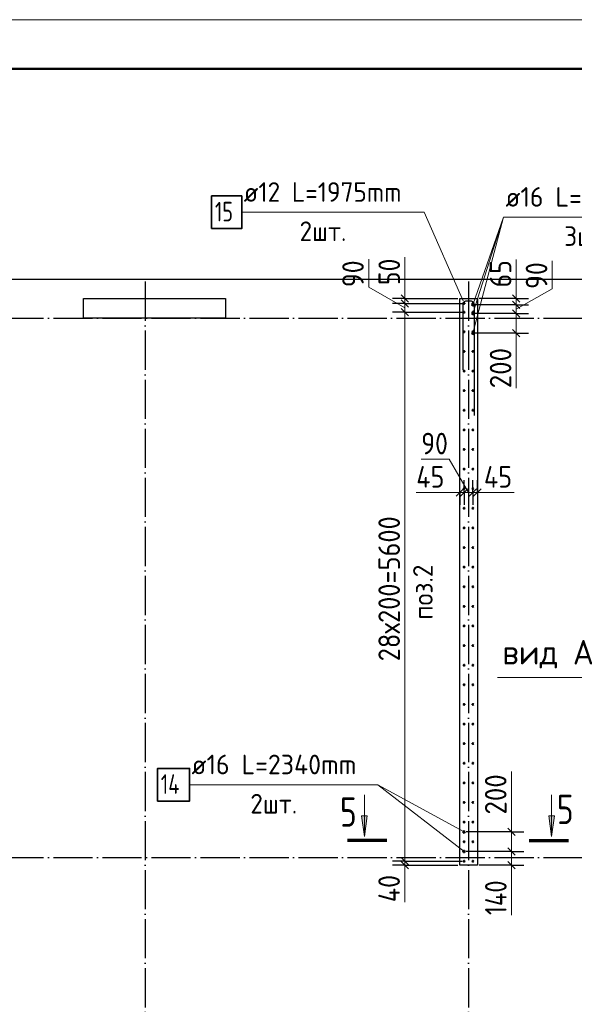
# Model space of a CAD drawing. Header units: millimetres. Extents: x -49773 to 2322955, y -3321 to 58485.
# Tile 278 of 580: x 1078857 to 1084516, y 29546 to 39587. Entities that reach past the tile are written whole.
import ezdxf

# ---------------------------------------------------------------- set-up
doc = ezdxf.new("R2010")
doc.units = ezdxf.units.MM
doc.linetypes.add('______11', pattern=[500, 400, -50, 0, -50])
doc.linetypes.add('______5', pattern=[1100, 800, -100, 100, -100])
for name, color, linetype, lineweight in [('Standard', 7, 'Continuous', 25), ('Арм.стержн. вертикальными 1', 22, 'Continuous', 35), ('Арм.стержн.горизонт. 2', 202, 'Continuous', 35), ('Обозначение разреза_ общее', 7, 'Continuous', 25), ('Размерная линия_ общее', 7, 'Continuous', 13), ('Стена_ общее', 7, 'Continuous', 35)]:
    doc.layers.add(name, color=color, linetype=linetype, lineweight=lineweight)
doc.layers.add('Арм.стержн. вертикальными 2', color=7, linetype='Continuous', lineweight=35, true_color=0x006e00)
doc.layers.add('Осевая линия_ общее', color=7, linetype='______5', lineweight=13, true_color=0xa0a0a0)
doc.styles.add('ISOCPEUR', font='txt')

msp = doc.modelspace()

# ---------------------------------------------------------------- hatches: boundary and pattern name
at = {"layer": 'Обозначение разреза_ общее', "linetype": 'Continuous', "lineweight": 13, "transparency": 33554687}
for points in [[(1082403.8, 31467.1), (1082373.8, 31257.1), (1082343.8, 31467.1)], [(1084315.2, 31467.1), (1084285.1, 31257.1), (1084255.1, 31467.1)]]:
    msp.add_hatch(color=7, dxfattribs=at).paths.add_polyline_path(points, flags=16)

# ---------------------------------------------------------------- linework, layer by layer
at = {"color": 7, "linetype": 'Continuous', "lineweight": 25, "transparency": 33554687}
for p, q in [((1079506.7, 36543.9), (1079506.7, 36743.9)), ((1079506.7, 36743.9), (1080956.7, 36743.9)), ((1080956.7, 36743.9), (1080956.7, 36543.9)), ((1080956.7, 36543.9), (1079506.7, 36543.9))]:
    msp.add_line(p, q, dxfattribs=at)
at = {"layer": 'Standard', "color": 7, "linetype": 'Continuous', "lineweight": 13, "transparency": 33554687}
msp.add_lwpolyline([(1051708.1, -2413.2), (1111108.1, -2413.2), (1111108.1, 39586.8), (1051708.1, 39586.8), (1051708.1, -2413.2)], close=True, dxfattribs=at)
at = {"layer": 'Standard', "color": 7, "linetype": 'Continuous', "lineweight": 50, "transparency": 33554687}
msp.add_lwpolyline([(1053708.1, 39086.8), (1110608.1, 39086.8), (1110608.1, -1913.2), (1053708.1, -1913.2), (1053708.1, 39086.8)], close=True, dxfattribs=at)
at = {"layer": 'Standard', "color": 254, "linetype": 'Continuous', "lineweight": 25, "true_color": 0xc4c4ff, "transparency": 33554687}
msp.add_lwpolyline([(1055676.7, 22304.8), (1097996.7, 22304.8), (1097996.7, 36935.9), (1055676.7, 36935.9), (1055676.7, 22304.8)], dxfattribs=at)
at = {"layer": 'Арм.стержн. вертикальными 1', "color": 4, "linetype": 'Continuous', "lineweight": 50, "transparency": 33554687}
for centre in [(1083391.7, 36693.9), (1083481.7, 36693.9), (1083391.7, 36603.9), (1083481.7, 36603.9), (1083391.7, 36403.9), (1083481.7, 36403.9), (1083391.7, 36203.9), (1083481.7, 36203.9), (1083391.7, 36003.9), (1083481.7, 36003.9), (1083391.7, 35803.9), (1083481.7, 35803.9), (1083391.7, 35603.9), (1083481.7, 35603.9), (1083391.7, 35403.9), (1083481.7, 35403.9), (1083391.7, 35203.9), (1083481.7, 35203.9), (1083391.7, 35003.9), (1083481.7, 35003.9), (1083391.7, 34803.9), (1083481.7, 34803.9), (1083391.7, 34603.9), (1083481.7, 34603.9), (1083391.7, 34403.9), (1083481.7, 34403.9), (1083391.7, 34203.9), (1083481.7, 34203.9), (1083391.7, 34003.9), (1083481.7, 34003.9), (1083391.7, 33803.9), (1083481.7, 33803.9), (1083391.7, 33603.9), (1083481.7, 33603.9), (1083391.7, 33403.9), (1083481.7, 33403.9), (1083391.7, 33203.9), (1083481.7, 33203.9), (1083391.7, 33003.9), (1083481.7, 33003.9), (1083391.7, 32803.9), (1083481.7, 32803.9), (1083391.7, 32603.9), (1083481.7, 32603.9), (1083391.7, 32403.9), (1083481.7, 32403.9), (1083391.7, 32203.9), (1083481.7, 32203.9), (1083391.7, 32003.9), (1083481.7, 32003.9), (1083391.7, 31803.9), (1083481.7, 31803.9), (1083391.7, 31603.9), (1083481.7, 31603.9), (1083391.7, 31403.9), (1083481.7, 31403.9), (1083391.7, 31203.9), (1083481.7, 31203.9), (1083391.7, 31003.9), (1083481.7, 31003.9)]:
    msp.add_circle(centre, 5, dxfattribs=at)
at = {"layer": 'Арм.стержн. вертикальными 2', "color": 7, "linetype": 'Continuous', "lineweight": 13, "transparency": 33554687}
for p, q in [((1083793.2, 37573), (1083481.7, 36388.9)), ((1083793.2, 37573), (1083481.7, 36588.9)), ((1083793.2, 37573), (1083481.7, 36678.9)), ((1083793.2, 37573), (1085713.2, 37573)), ((1080590.2, 31784.7), (1082510.2, 31784.7)), ((1082510.2, 31784.7), (1083391.7, 31103.9)), ((1082510.2, 31784.7), (1083391.7, 31303.9))]:
    msp.add_line(p, q, dxfattribs=at)
at = {"layer": 'Арм.стержн. вертикальными 2', "color": 7, "linetype": 'Continuous', "lineweight": 35, "transparency": 33554687}
msp.add_lwpolyline([(1080263.5, 31618), (1080590.2, 31618), (1080590.2, 31951.3), (1080263.5, 31951.3), (1080263.5, 31618)], dxfattribs=at)
at = {"layer": 'Арм.стержн. вертикальными 2', "color": 5, "linetype": 'Continuous', "lineweight": 50, "true_color": 0x1c1cff, "transparency": 33554687}
for centre in [(1083481.7, 36678.9), (1083481.7, 36588.9), (1083481.7, 36388.9), (1083391.7, 31303.9), (1083391.7, 31103.9)]:
    msp.add_circle(centre, 8, dxfattribs=at)
at = {"layer": 'Арм.стержн.горизонт. 2', "color": 7, "linetype": 'Continuous', "lineweight": 13, "transparency": 33554687}
for p, q in [((1081122.5, 37622.8), (1082982.5, 37622.8)), ((1082982.5, 37622.8), (1083380.7, 36719.9)), ((1082982.5, 37622.8), (1083380.7, 36719.9))]:
    msp.add_line(p, q, dxfattribs=at)
at = {"layer": 'Арм.стержн.горизонт. 2', "color": 7, "linetype": 'Continuous', "lineweight": 35, "transparency": 33554687}
msp.add_lwpolyline([(1080815.8, 37456.2), (1081122.5, 37456.2), (1081122.5, 37789.5), (1080815.8, 37789.5), (1080815.8, 37456.2)], dxfattribs=at)
at = {"layer": 'Арм.стержн.горизонт. 2', "color": 34, "linetype": 'Continuous', "lineweight": 25, "transparency": 33554687}
msp.add_lwpolyline([(1083380.7, 36015.9), (1083380.7, 36685.5), (1083381.6, 36691.8), (1083383.7, 36698.4), (1083387.1, 36704.4), (1083391.2, 36709.4), (1083396.2, 36713.5), (1083402.2, 36716.9), (1083408.7, 36719), (1083415.1, 36719.9), (1083458.2, 36719.9), (1083464.6, 36719), (1083471.2, 36716.9), (1083477.2, 36713.5), (1083482.1, 36709.4), (1083486.2, 36704.4), (1083489.6, 36698.4), (1083491.8, 36691.8), (1083492.7, 36685.5), (1083492.7, 35549.9)], dxfattribs=at)
msp.add_lwpolyline([(1083380.7, 36015.9), (1083380.7, 36685.5), (1083381.6, 36691.8), (1083383.7, 36698.4), (1083387.1, 36704.4), (1083391.2, 36709.4), (1083396.2, 36713.5), (1083402.2, 36716.9), (1083408.7, 36719), (1083415.1, 36719.9), (1083458.2, 36719.9), (1083464.6, 36719), (1083471.2, 36716.9), (1083477.2, 36713.5), (1083482.1, 36709.4), (1083486.2, 36704.4), (1083489.6, 36698.4), (1083491.8, 36691.8), (1083492.7, 36685.5), (1083492.7, 35549.9)], dxfattribs=at)
at = {"layer": 'Обозначение разреза_ общее', "color": 7, "linetype": 'Continuous', "lineweight": 13, "transparency": 33554687}
for p, q in [((1085072.9, 32879.6), (1083732.9, 32879.6)), ((1082373.8, 31257.1), (1082373.8, 31681.1)), ((1084285.1, 31257.1), (1084285.1, 31681.1)), ((1082373.8, 31257.1), (1082343.8, 31467.1)), ((1082343.8, 31467.1), (1082403.8, 31467.1)), ((1082373.8, 31467.1), (1082373.8, 31482.1)), ((1082403.8, 31467.1), (1082373.8, 31257.1)), ((1084285.1, 31257.1), (1084255.1, 31467.1)), ((1084255.1, 31467.1), (1084315.2, 31467.1)), ((1084285.1, 31467.1), (1084285.1, 31482.1)), ((1084315.2, 31467.1), (1084285.1, 31257.1)), ((1082373.8, 31257.1), (1082373.8, 31257.1)), ((1082373.8, 31257.1), (1082373.8, 31257.1)), ((1082373.8, 31257.1), (1082373.8, 31257.1)), ((1084285.1, 31257.1), (1084285.1, 31257.1)), ((1084285.1, 31257.1), (1084285.1, 31257.1)), ((1084285.1, 31257.1), (1084285.1, 31257.1))]:
    msp.add_line(p, q, dxfattribs=at)
at = {"layer": 'Обозначение разреза_ общее', "color": 7, "linetype": 'Continuous', "lineweight": 70, "transparency": 33554687}
for p, q in [((1082604.5, 31217.1), (1082202.5, 31217.1)), ((1084054.5, 31217.1), (1084456.5, 31217.1))]:
    msp.add_line(p, q, dxfattribs=at)
at = {"layer": 'Осевая линия_ общее', "color": 253, "linetype": '______11', "lineweight": -3, "true_color": 0xa0a0a0, "transparency": 33554687}
for p, q in [((1080136.7, 36915.9), (1080136.7, 20029.5)), ((1083436.7, 36915.9), (1083436.7, 20029.5)), ((1055696.7, 36543.9), (1100211.6, 36543.9)), ((1055696.7, 31043.9), (1100211.6, 31043.9))]:
    msp.add_line(p, q, dxfattribs=at)
at = {"layer": 'Размерная линия_ общее', "color": 7, "linetype": 'Continuous', "lineweight": 13, "transparency": 33554687}
for p, q in [((1082788, 36879.8), (1082788, 37165.8)), ((1082418.2, 36859.4), (1082418.2, 37145.4)), ((1083923.9, 36856), (1083923.9, 37142)), ((1084290.6, 36841), (1084290.6, 37127)), ((1082787.2, 36648.9), (1082418.2, 36859.4)), ((1082787.2, 36718.9), (1082788, 36879.8)), ((1083923.9, 36711.4), (1083923.9, 36856)), ((1082787.2, 36743.9), (1082787.2, 36818.9)), ((1083923.9, 36633.9), (1084290.6, 36841)), ((1083923.9, 36743.9), (1083923.9, 36818.9)), ((1082787.2, 36693.9), (1082787.2, 36743.9)), ((1082787.2, 36603.9), (1082787.2, 36693.9)), ((1083923.9, 36678.9), (1083923.9, 36743.9)), ((1083923.9, 36588.9), (1083923.9, 36678.9)), ((1082787.2, 31003.9), (1082787.2, 36603.9)), ((1083923.9, 36388.9), (1083923.9, 36588.9)), ((1083923.9, 36488.9), (1083923.9, 36267.8)), ((1083923.9, 36388.9), (1083923.9, 36313.9)), ((1083923.9, 36267.8), (1083923.9, 35827.9)), ((1083240.3, 35104.2), (1082954.3, 35104.2)), ((1083436.4, 34764.9), (1083240.3, 35104.2)), ((1083211.6, 34764.5), (1082903.7, 34764.5)), ((1083369.2, 34764.9), (1083211.6, 34764.5)), ((1083346.7, 34764.9), (1083271.7, 34764.9)), ((1083391.7, 34764.9), (1083346.7, 34764.9)), ((1083481.2, 34764.9), (1083391.7, 34764.9)), ((1083526.7, 34764.9), (1083481.2, 34764.9)), ((1083503.9, 34764.9), (1083594.4, 34764.3)), ((1083526.7, 34764.9), (1083601.7, 34764.9)), ((1083594.4, 34764.3), (1083902.4, 34764.3)), ((1083874.4, 31480.4), (1083874.4, 31920.4)), ((1083874.5, 31203.9), (1083874.4, 31480.4)), ((1083874.5, 31303.9), (1083874.5, 31378.9)), ((1083874.5, 31103.9), (1083874.5, 31303.9)), ((1083874.5, 30963.9), (1083874.5, 31103.9)), ((1083874.5, 31033.9), (1083875.5, 30873.4)), ((1082787.2, 30983.9), (1082786.5, 30894.9)), ((1082787.2, 30963.9), (1082787.2, 31003.9)), ((1082787.2, 30963.9), (1082787.2, 30888.9)), ((1083874.5, 30963.9), (1083874.5, 30888.9)), ((1082786.5, 30894.9), (1082786.5, 30586.9)), ((1083875.5, 30873.4), (1083875.5, 30455.4))]:
    msp.add_line(p, q, dxfattribs=at)
at = {"layer": 'Размерная линия_ общее', "color": 7, "linetype": 'Continuous', "lineweight": 25, "transparency": 33554687}
for p, q in [((1082824.7, 36706.4), (1082749.7, 36781.4)), ((1083961.4, 36706.4), (1083886.4, 36781.4)), ((1082824.7, 36656.4), (1082749.7, 36731.4)), ((1083961.4, 36641.4), (1083886.4, 36716.4)), ((1082824.7, 36566.4), (1082749.7, 36641.4)), ((1083961.4, 36551.4), (1083886.4, 36626.4)), ((1083961.4, 36351.4), (1083886.4, 36426.4)), ((1083384.2, 34802.4), (1083309.2, 34727.4)), ((1083429.2, 34802.4), (1083354.2, 34727.4)), ((1083518.7, 34802.4), (1083443.7, 34727.4)), ((1083564.2, 34802.4), (1083489.2, 34727.4)), ((1083912, 31266.4), (1083837, 31341.4)), ((1083912, 31066.4), (1083837, 31141.4)), ((1082824.7, 30966.4), (1082749.7, 31041.4)), ((1082824.7, 30926.4), (1082749.7, 31001.4)), ((1083912, 30926.4), (1083837, 31001.4))]:
    msp.add_line(p, q, dxfattribs=at)
at = {"layer": 'Размерная линия_ общее', "color": 253, "linetype": 'Continuous', "lineweight": -3, "true_color": 0xa0a0a0, "transparency": 33554687}
for p, q in [((1082787.2, 36743.9), (1082662.2, 36743.9)), ((1082787.2, 36693.9), (1082662.2, 36693.9)), ((1082787.2, 36743.9), (1082912.2, 36743.9)), ((1082787.2, 36743.9), (1083326.7, 36743.9)), ((1082787.2, 36693.9), (1082912.2, 36693.9)), ((1082787.2, 36693.9), (1083371.7, 36693.9)), ((1083923.9, 36743.9), (1083798.9, 36743.9)), ((1083923.9, 36678.9), (1083798.9, 36678.9)), ((1083923.9, 36743.9), (1084048.9, 36743.9)), ((1083923.9, 36678.9), (1084048.9, 36678.9)), ((1082787.2, 36603.9), (1082662.2, 36603.9)), ((1082787.2, 36603.9), (1082912.2, 36603.9)), ((1082787.2, 36603.9), (1083371.7, 36603.9)), ((1083923.9, 36588.9), (1083798.9, 36588.9)), ((1083923.9, 36588.9), (1084048.9, 36588.9)), ((1083923.9, 36388.9), (1083798.9, 36388.9)), ((1083923.9, 36388.9), (1084048.9, 36388.9)), ((1083346.7, 34764.9), (1083346.7, 34889.9)), ((1083391.7, 34764.9), (1083391.7, 34889.9)), ((1083481.2, 34764.9), (1083481.2, 34889.9)), ((1083526.7, 34764.9), (1083526.7, 34889.9)), ((1083346.7, 34764.9), (1083346.7, 34639.9)), ((1083346.7, 34764.9), (1083346.7, 34738.1)), ((1083391.7, 34764.9), (1083391.7, 34639.9)), ((1083481.2, 34764.9), (1083481.2, 34639.9)), ((1083526.7, 34764.9), (1083526.7, 34639.9)), ((1083526.7, 34764.9), (1083526.7, 34738.1)), ((1083874.5, 31303.9), (1083749.5, 31303.9)), ((1083874.5, 31303.9), (1083999.5, 31303.9)), ((1083874.5, 31103.9), (1083749.5, 31103.9)), ((1083874.5, 31103.9), (1083999.5, 31103.9)), ((1082787.2, 31003.9), (1082662.2, 31003.9)), ((1082787.2, 30963.9), (1082662.2, 30963.9)), ((1082787.2, 31003.9), (1082912.2, 31003.9)), ((1082787.2, 31003.9), (1083371.7, 31003.9)), ((1082787.2, 30963.9), (1082912.2, 30963.9)), ((1082787.2, 30963.9), (1083326.7, 30963.9)), ((1083874.5, 30963.9), (1083749.5, 30963.9)), ((1083874.5, 30963.9), (1083999.5, 30963.9))]:
    msp.add_line(p, q, dxfattribs=at)
for points in [[(1083923.9, 36678.9), (1083906.9, 36678.9), (1083906.9, 36678.9), (1083501.7, 36678.9)], [(1083923.9, 36743.9), (1083906.9, 36743.9), (1083906.9, 36743.9), (1083546.7, 36743.9)], [(1083923.9, 36588.9), (1083906.9, 36588.9), (1083906.9, 36588.9), (1083501.7, 36588.9)], [(1083923.9, 36388.9), (1083906.9, 36388.9), (1083906.9, 36388.9), (1083501.7, 36388.9)], [(1083391.7, 34764.9), (1083391.7, 34781.3), (1083391.7, 34781.3), (1083391.7, 34798.6)], [(1083481.2, 34764.9), (1083481.2, 34781.3), (1083481.2, 34781.3), (1083481.2, 34798.6)], [(1083874.5, 31303.9), (1083857.6, 31303.9), (1083857.6, 31303.9), (1083411.7, 31303.9)], [(1083874.5, 31103.9), (1083857.8, 31103.9), (1083857.8, 31103.9), (1083411.7, 31103.9)], [(1083874.5, 30963.9), (1083857.9, 30963.9), (1083857.9, 30963.9), (1083546.7, 30963.9)]]:
    msp.add_lwpolyline(points, dxfattribs=at)
at = {"layer": 'Стена_ общее', "color": 7, "linetype": 'Continuous', "lineweight": 25, "transparency": 33554687}
for p, q in [((1083346.7, 30963.9), (1083346.7, 36743.9)), ((1083346.7, 36743.9), (1083526.7, 36743.9)), ((1083526.7, 36743.9), (1083526.7, 30963.9)), ((1083526.7, 30963.9), (1083346.7, 30963.9))]:
    msp.add_line(p, q, dxfattribs=at)

# ---------------------------------------------------------------- texts
at = {"layer": 'Standard', "color": 7, "linetype": 'Continuous', "lineweight": 18, "transparency": 33554687, "insert": (1083071.3, 33468.2), "char_height": 200, "width": 703.224, "attachment_point": 7, "rotation": 90, "style": 'ISOCPEUR'}
msp.add_mtext('\\W0.94;поз.2', dxfattribs=at)
at = {"layer": 'Арм.стержн. вертикальными 2', "color": 7, "linetype": 'Continuous', "lineweight": 25, "transparency": 33554687, "char_height": 200, "attachment_point": 7, "style": 'ISOCPEUR'}
for s, insert, width in [('\\W0.96;ø16 L=2340mm ', (1083813.2, 37679.7), 1975.096), ('\\W0.94;3шт. ', (1084413.2, 37279.7), 774.193), ('\\W0.96;ø16 L=2340mm ', (1080610.2, 31891.3), 1975.109), ('\\W0.76;14', (1080296.9, 31691.3), 336.373), ('\\W0.94;2шт. ', (1081210.2, 31491.3), 774.193)]:
    msp.add_mtext(s, dxfattribs=dict(at, insert=insert, width=width))
at = {"layer": 'Арм.стержн.горизонт. 2', "color": 7, "linetype": 'Continuous', "lineweight": 25, "transparency": 33554687, "char_height": 200, "attachment_point": 7, "style": 'ISOCPEUR'}
for s, insert, width in [('\\W0.94;ø12 L=1975mm ', (1081142.5, 37729.5), 1913.065), ('\\W0.75;15', (1080849.2, 37529.5), 314.851), ('\\W0.94;2шт. ', (1081712.5, 37329.5), 774.193)]:
    msp.add_mtext(s, dxfattribs=dict(at, insert=insert, width=width))
at = {"layer": 'Обозначение разреза_ общее', "color": 7, "linetype": 'Continuous', "lineweight": 25, "transparency": 33554687, "attachment_point": 7, "style": 'ISOCPEUR'}
for s, insert, char_height, width in [('\\W0.95;вид А', (1083782.1, 32971.3), 250, 1017.944), ('\\W0.78;5', (1082125.4, 31356.7), 300, 326.416), ('\\W0.78;5', (1084338.5, 31383.7), 300, 326.407)]:
    msp.add_mtext(s, dxfattribs=dict(at, insert=insert, char_height=char_height, width=width))
at = {"layer": 'Размерная линия_ общее', "color": 7, "linetype": 'Continuous', "lineweight": 25, "transparency": 33554687, "char_height": 220, "attachment_point": 7, "rotation": 90, "style": 'ISOCPEUR'}
for s, insert, width in [('\\W0.87;50', (1082738, 36879.8), 403.924), ('\\W0.87;90', (1082368.2, 36859.4), 403.924), ('\\W0.87;65', (1083873.9, 36856), 403.94), ('\\W0.87;90', (1084240.6, 36841), 403.924), ('\\W0.91;200', (1083873.9, 35827.9), 561.981), ('\\W0.89;28х200=5600', (1082737.2, 33043.9), 1636.173), ('\\W0.91;200', (1083824.4, 31480.4), 561.981), ('\\W0.88;40', (1082736.5, 30586.9), 426.781), ('\\W0.83;140', (1083825.5, 30455.4), 531.426)]:
    msp.add_mtext(s, dxfattribs=dict(at, insert=insert, width=width))
at = {"layer": 'Размерная линия_ общее', "color": 7, "linetype": 'Continuous', "lineweight": 25, "transparency": 33554687, "char_height": 220, "attachment_point": 7, "style": 'ISOCPEUR'}
for s, insert, width in [('\\W0.87;90', (1082954.3, 35154.2), 403.932), ('\\W0.88;45', (1082903.7, 34814.5), 426.781), ('\\W0.88;45', (1083594.4, 34814.3), 426.797)]:
    msp.add_mtext(s, dxfattribs=dict(at, insert=insert, width=width))

doc.saveas('drawing.dxf')
